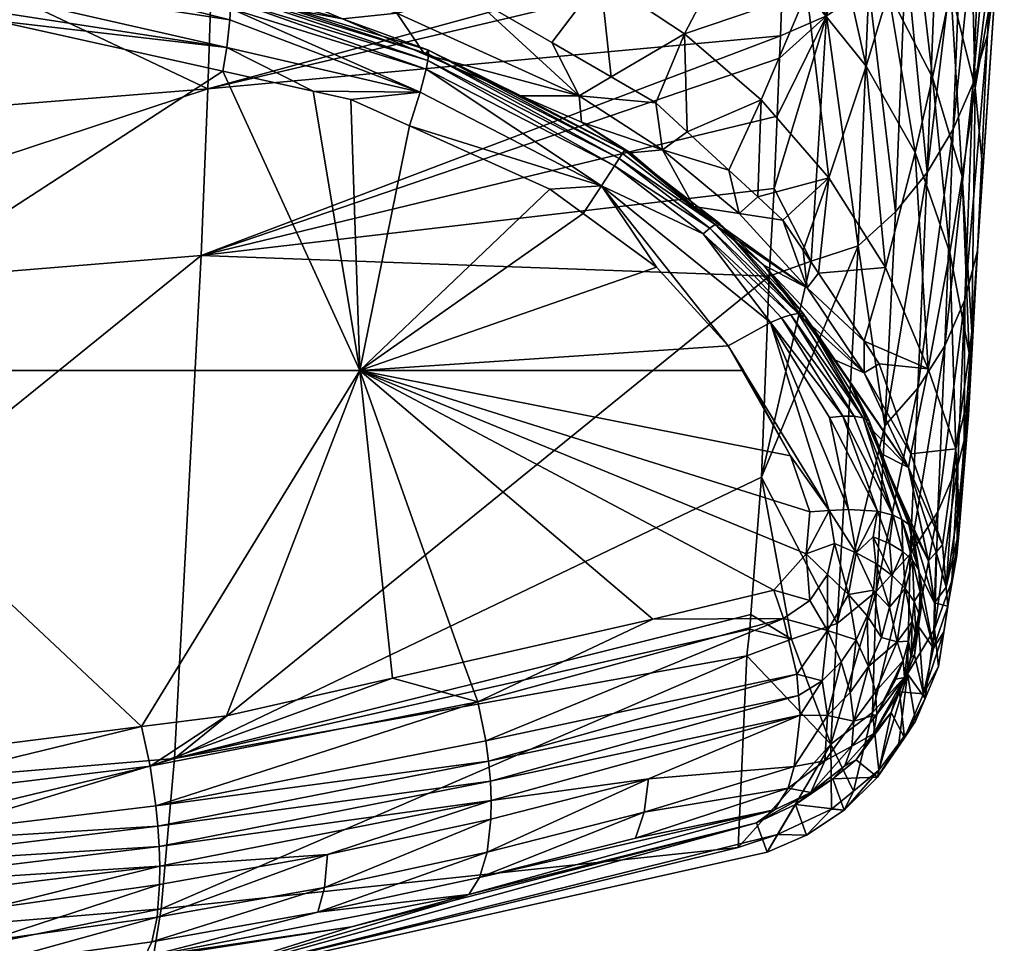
# Model space of a CAD drawing. Extents: x -0.026 to 0.157, y -0.18 to 0.125.
# Tile 521 of 656: x 0.13056 to 0.13588, y 0.05776 to 0.06275. Entities that reach past the tile are written whole.
import ezdxf

# ---------------------------------------------------------------- set-up
doc = ezdxf.new("R2010")
doc.units = 0
doc.layers.add('mesh', color=7, linetype='CONTINUOUS')

msp = doc.modelspace()

# ---------------------------------------------------------------- meshes
at = {"layer": 'mesh'}
mesh = msp.add_polyface(dxfattribs=at)
corners = [(0.1324503, 0.064926, 0.1188079), (0.132012, 0.064178, 0.1235429), (0.1307628, 0.064316, 0.1241179), (0.1326962, 0.0634218, 0.1280036), (0.1328546, 0.0629247, 0.1331142), (0.1323472, 0.0630833, 0.1331095), (0.1332103, 0.0632195, 0.127846), (0.1313309, 0.063401, 0.1331001), (0.1312115, 0.0634142, 0.133099), (0.1318261, 0.0632462, 0.1331047), (0.1330943, 0.0639219, 0.1229164), (0.1325959, 0.0627822, 0.1384551), (0.1329861, 0.0628837, 0.1331154), (0.1315131, 0.0630846, 0.1389858), (0.134689, 0.0632232, 0.0992568), (0.1316095, 0.0634168, 0.0958425), (0.131574, 0.0623734, 0.0995316), (0.1333724, 0.0637655, 0.0959701), (0.1333886, 0.0646811, 0.094287), (0.131626, 0.0643424, 0.0941139), (0.131618, 0.0638228, 0.0949536), (0.1333808, 0.0641672, 0.0951005), (0.1306059, 0.0630689, 0.1456876), (0.1316682, 0.0628706, 0.1455898), (0.1316876, 0.0629128, 0.1457032), (0.1327632, 0.0625275, 0.1458297), (0.1316943, 0.0628905, 0.145816), (0.132767, 0.0625618, 0.1457183), (0.1316978, 0.0628552, 0.1459272), (0.1306352, 0.0630952, 0.1459182), (0.1327659, 0.0625836, 0.1456054), (0.1306452, 0.0630118, 0.146137), (0.1316978, 0.0628073, 0.1460345), (0.1316944, 0.0627474, 0.1461356), (0.1327543, 0.0624811, 0.1459372), (0.132303, 0.0627522, 0.1455314), (0.1327464, 0.0625603, 0.1455032), (0.1316775, 0.062598, 0.1463116), (0.1321445, 0.0623615, 0.146336), (0.1316555, 0.0624699, 0.1463842), (0.1327221, 0.0623557, 0.1461319)]
mesh.append_faces([[corners[k] for k in face] for face in [(0, 1, 2, 2), (3, 4, 5, 5), (3, 6, 4, 4), (1, 7, 8, 8), (9, 7, 1, 1), (3, 1, 10, 10), (3, 9, 1, 1), (5, 9, 3, 3), (11, 4, 12, 12), (11, 5, 4, 4), (13, 5, 11, 11), (13, 9, 5, 5), (7, 9, 13, 13), (14, 15, 16, 16), (14, 17, 15, 15), (18, 19, 20, 20), (21, 20, 15, 15), (21, 18, 20, 20), (22, 23, 24, 24), (25, 26, 27, 27), (28, 26, 25, 25), (28, 29, 26, 26), (27, 24, 30, 30), (26, 24, 27, 27), (26, 22, 24, 24), (31, 32, 33, 33), (28, 34, 32, 32), (25, 34, 28, 28), (35, 13, 11, 11), (35, 23, 13, 13), (36, 35, 11, 11), (35, 24, 23, 23), (35, 30, 24, 24), (35, 36, 30, 30), (37, 38, 39, 39), (33, 40, 37, 37), (40, 32, 34, 34), (33, 32, 40, 40)]])
mesh = msp.add_polyface(dxfattribs=at)
corners = [(0.1336963, 0.0629711, 0.1276879), (0.1334324, 0.0626249, 0.1331199), (0.1329861, 0.0628837, 0.1331154), (0.1326962, 0.0634218, 0.1280036), (0.1330943, 0.0639219, 0.1229164), (0.1335802, 0.0637372, 0.1225966), (0.1337836, 0.0641008, 0.1199839), (0.1342173, 0.063881, 0.1195817), (0.1344137, 0.0643345, 0.1168991), (0.1332103, 0.0632195, 0.127846), (0.1340295, 0.0635082, 0.1222757), (0.1348091, 0.0628956, 0.1216344), (0.1345631, 0.0623142, 0.1273718), (0.1341495, 0.0626711, 0.1275298), (0.1328546, 0.0629247, 0.1331142), (0.1344403, 0.0632298, 0.1219548), (0.1346085, 0.0636118, 0.1191792), (0.1346143, 0.064877, 0.1142314), (0.134786, 0.0640721, 0.1164148), (0.1339943, 0.0645463, 0.1173829), (0.1333085, 0.0642759, 0.1203847), (0.1337527, 0.0624391, 0.1331231), (0.1324503, 0.064926, 0.1188079), (0.1335802, 0.0623358, 0.1378824), (0.1325959, 0.0627822, 0.1384551), (0.1327464, 0.0625603, 0.1455032), (0.1316095, 0.0634168, 0.0958425), (0.1333724, 0.0637655, 0.0959701), (0.1333808, 0.0641672, 0.0951005), (0.131574, 0.0623734, 0.0995316), (0.1346846, 0.0631095, 0.0997143), (0.134689, 0.0632232, 0.0992568), (0.1346673, 0.0626611, 0.1015192), (0.134715, 0.0640402, 0.0965478), (0.1347191, 0.0641718, 0.0961113), (0.1346987, 0.0635295, 0.0982411), (0.1347272, 0.0645601, 0.0952682), (0.1347227, 0.0642833, 0.0957417), (0.1347307, 0.0647737, 0.094903), (0.1333886, 0.0646811, 0.094287)]
mesh.append_faces([[corners[k] for k in face] for face in [(0, 1, 2, 2), (3, 4, 5, 5), (6, 5, 4, 4), (6, 7, 5, 5), (8, 7, 6, 6), (5, 9, 3, 3), (5, 10, 9, 9), (7, 10, 5, 5), (11, 12, 13, 13), (9, 2, 14, 14), (9, 0, 2, 2), (10, 0, 9, 9), (10, 15, 0, 0), (7, 15, 10, 10), (7, 16, 15, 15), (8, 16, 7, 7), (17, 18, 8, 8), (6, 19, 8, 8), (6, 20, 19, 19), (4, 20, 6, 6), (0, 21, 1, 1), (0, 13, 21, 21), (15, 13, 0, 0), (15, 11, 13, 13), (16, 11, 15, 15), (4, 22, 20, 20), (23, 2, 1, 1), (23, 24, 2, 2), (25, 24, 23, 23), (26, 27, 28, 28), (29, 30, 31, 31), (29, 32, 30, 30), (33, 34, 27, 27), (35, 27, 31, 31), (35, 33, 27, 27), (27, 36, 28, 28), (27, 37, 36, 36), (34, 37, 27, 27), (38, 39, 28, 28)]])
mesh = msp.add_polyface(dxfattribs=at)
corners = [(0.1293331, 0.064375, 0.1245642), (0.1300305, 0.0635446, 0.1330875), (0.1292358, 0.0636323, 0.1330797), (0.1276631, 0.0637022, 0.1330646), (0.1277434, 0.0643887, 0.1247294), (0.1288079, 0.0636796, 0.1330756), (0.1276016, 0.0634205, 0.1394552), (0.126092, 0.0636137, 0.1330498), (0.1275978, 0.0634133, 0.1398502), (0.1261967, 0.0633783, 0.1397271), (0.12754, 0.0633047, 0.1458509), (0.12646, 0.0632869, 0.1458169), (0.1290008, 0.0633785, 0.1397542), (0.1295771, 0.0632325, 0.1457722), (0.1280395, 0.0640702, 0.0939539), (0.1298391, 0.0641384, 0.0940026), (0.128047, 0.0647244, 0.0931677), (0.1279869, 0.0620852, 0.0994376), (0.1280226, 0.0631363, 0.0957189), (0.1262225, 0.0632063, 0.0957239), (0.1298222, 0.0632065, 0.0957585), (0.1262393, 0.0641381, 0.093968), (0.131574, 0.0623734, 0.0995316), (0.127951, 0.0611808, 0.1031678), (0.1295924, 0.063212, 0.1460046), (0.1296053, 0.0630689, 0.1463253), (0.1275357, 0.0631953, 0.1462977), (0.1296024, 0.0631292, 0.1462239), (0.1291661, 0.0608522, 0.1478085), (0.129054, 0.0628164, 0.1465734), (0.1296017, 0.0627873, 0.1465465), (0.1275324, 0.0628974, 0.1466483), (0.1258733, 0.060852, 0.1477765), (0.1275379, 0.0632764, 0.1460775), (0.1260088, 0.0628175, 0.146552), (0.1275339, 0.0630668, 0.1464904), (0.1296067, 0.0629173, 0.1465015)]
mesh.append_faces([[corners[k] for k in face] for face in [(0, 1, 2, 2), (0, 3, 4, 4), (0, 5, 3, 3), (2, 5, 0, 0), (6, 7, 3, 3), (8, 9, 6, 6), (10, 11, 8, 8), (12, 8, 6, 6), (12, 10, 8, 8), (13, 10, 12, 12), (5, 6, 3, 3), (5, 12, 6, 6), (2, 12, 5, 5), (1, 12, 2, 2), (14, 15, 16, 16), (17, 18, 19, 19), (17, 20, 18, 18), (16, 21, 14, 14), (18, 14, 21, 21), (20, 14, 18, 18), (20, 15, 14, 14), (22, 17, 23, 23), (22, 20, 17, 17), (24, 10, 13, 13), (25, 26, 27, 27), (28, 29, 30, 30), (28, 31, 29, 29), (32, 31, 28, 28), (33, 11, 10, 10), (31, 34, 35, 35), (24, 33, 10, 10), (29, 36, 30, 30), (31, 36, 29, 29), (36, 35, 25, 25), (31, 35, 36, 36), (35, 26, 25, 25), (27, 33, 24, 24), (26, 33, 27, 27)]])
mesh = msp.add_polyface(dxfattribs=at)
corners = [(0.1307628, 0.064316, 0.1241179), (0.1306427, 0.063477, 0.1330934), (0.1300305, 0.0635446, 0.1330875), (0.132012, 0.064178, 0.1235429), (0.1312115, 0.0634142, 0.133099), (0.1293331, 0.064375, 0.1245642), (0.1290008, 0.0633785, 0.1397542), (0.1297647, 0.0632259, 0.1457649), (0.1295771, 0.0632325, 0.1457722), (0.1299747, 0.0631867, 0.1457456), (0.1303197, 0.063276, 0.139442), (0.1306059, 0.0630689, 0.1456876), (0.1315131, 0.0630846, 0.1389858), (0.1316682, 0.0628706, 0.1455898), (0.1313309, 0.063401, 0.1331001), (0.128047, 0.0647244, 0.0931677), (0.1298391, 0.0641384, 0.0940026), (0.131626, 0.0643424, 0.0941139), (0.131574, 0.0623734, 0.0995316), (0.127951, 0.0611808, 0.1031678), (0.1315384, 0.0614743, 0.1032403), (0.131618, 0.0638228, 0.0949536), (0.1298222, 0.0632065, 0.0957585), (0.1316095, 0.0634168, 0.0958425), (0.1295924, 0.063212, 0.1460046), (0.1306452, 0.0630118, 0.146137), (0.1306352, 0.0630952, 0.1459182), (0.1316978, 0.0628552, 0.1459272), (0.1296024, 0.0631292, 0.1462239), (0.1296053, 0.0630689, 0.1463253), (0.1316943, 0.0628905, 0.145816), (0.1316944, 0.0627474, 0.1461356), (0.1316978, 0.0628073, 0.1460345), (0.1291661, 0.0608522, 0.1478085), (0.1304203, 0.0627438, 0.1465062), (0.1316555, 0.0624699, 0.1463842), (0.1296017, 0.0627873, 0.1465465), (0.1316775, 0.062598, 0.1463116), (0.1296067, 0.0629173, 0.1465015)]
mesh.append_faces([[corners[k] for k in face] for face in [(0, 1, 2, 2), (0, 3, 1, 1), (3, 4, 1, 1), (5, 0, 2, 2), (6, 7, 8, 8), (6, 9, 7, 7), (10, 9, 6, 6), (10, 11, 9, 9), (12, 11, 10, 10), (12, 13, 11, 11), (2, 10, 6, 6), (1, 10, 2, 2), (4, 10, 1, 1), (4, 12, 10, 10), (14, 12, 4, 4), (15, 16, 17, 17), (18, 19, 20, 20), (21, 16, 22, 22), (21, 17, 16, 16), (23, 22, 18, 18), (23, 21, 22, 22), (24, 9, 11, 11), (24, 7, 9, 9), (8, 7, 24, 24), (25, 26, 27, 27), (25, 28, 26, 26), (29, 28, 25, 25), (26, 11, 30, 30), (26, 24, 11, 11), (28, 24, 26, 26), (25, 31, 29, 29), (27, 32, 25, 25), (33, 34, 35, 35), (36, 34, 33, 33), (37, 35, 34, 34), (38, 34, 36, 36), (38, 37, 34, 34), (29, 37, 38, 38), (29, 31, 37, 37)]])
mesh = msp.add_polyface(dxfattribs=at)
corners = [(0.1349545, 0.0632866, 0.1187774), (0.135131, 0.0624974, 0.1213147), (0.1348091, 0.0628956, 0.1216344), (0.1352516, 0.0628968, 0.1183766), (0.1351092, 0.0637529, 0.1159311), (0.1353804, 0.0633681, 0.1154487), (0.1353941, 0.0620296, 0.1209956), (0.1354882, 0.0624359, 0.1179766), (0.1355884, 0.062911, 0.1149675), (0.1355138, 0.0639163, 0.1125335), (0.1356921, 0.0634584, 0.1119703), (0.134929, 0.0618942, 0.127214), (0.1346085, 0.0636118, 0.1191792), (0.134786, 0.0640721, 0.1164148), (0.1357184, 0.062379, 0.1144881), (0.1358619, 0.0635392, 0.1083438), (0.135649, 0.0619014, 0.1175779), (0.1349169, 0.0627692, 0.1015177), (0.1346673, 0.0626611, 0.1015192), (0.1346625, 0.062539, 0.1020107), (0.1353446, 0.0631073, 0.1015043), (0.13546, 0.0619223, 0.1077402), (0.1355152, 0.0633208, 0.1014922), (0.1353776, 0.0638911, 0.0982912), (0.1351742, 0.0637224, 0.0982641), (0.1351446, 0.0629209, 0.1015129), (0.1350872, 0.0615256, 0.1077521), (0.1346846, 0.0631095, 0.0997143), (0.1349463, 0.0635875, 0.0982432), (0.134689, 0.0632232, 0.0992568), (0.1346987, 0.0635295, 0.0982411), (0.1355535, 0.0640879, 0.0983241), (0.1357853, 0.0626653, 0.1077045), (0.1358764, 0.0636536, 0.104303), (0.1358544, 0.06406, 0.1014393), (0.1357688, 0.0638016, 0.1014591), (0.1355994, 0.0621559, 0.1077303), (0.1357075, 0.0624051, 0.1077182), (0.1356562, 0.0635539, 0.101477), (0.1346495, 0.0622265, 0.1033697), (0.1358358, 0.0630518, 0.1077107), (0.1357605, 0.0619342, 0.1140391)]
mesh.append_faces([[corners[k] for k in face] for face in [(0, 1, 2, 2), (0, 3, 1, 1), (4, 3, 0, 0), (4, 5, 3, 3), (3, 6, 1, 1), (5, 7, 3, 3), (5, 8, 7, 7), (9, 8, 5, 5), (9, 10, 8, 8), (1, 11, 2, 2), (12, 0, 2, 2), (13, 0, 12, 12), (13, 4, 0, 0), (14, 10, 15, 15), (14, 8, 10, 10), (16, 7, 8, 8), (17, 18, 19, 19), (20, 21, 22, 22), (23, 24, 25, 25), (17, 25, 24, 24), (17, 26, 25, 25), (17, 27, 18, 18), (17, 28, 27, 27), (24, 28, 17, 17), (28, 29, 27, 27), (28, 30, 29, 29), (20, 23, 25, 25), (31, 23, 20, 20), (32, 33, 34, 34), (35, 36, 37, 37), (35, 38, 36, 36), (37, 34, 35, 35), (37, 32, 34, 34), (19, 39, 17, 17), (38, 22, 21, 21), (40, 14, 15, 15), (41, 14, 40, 40), (32, 40, 33, 33)]])
mesh = msp.add_polyface(dxfattribs=at)
corners = [(0.1357184, 0.062379, 0.1144881), (0.1357016, 0.0610605, 0.1189863), (0.135649, 0.0619014, 0.1175779), (0.1352516, 0.0628968, 0.1183766), (0.1354882, 0.0624359, 0.1179766), (0.1353941, 0.0620296, 0.1209956), (0.134545, 0.0617909, 0.1331308), (0.134929, 0.0618942, 0.127214), (0.134681, 0.0616654, 0.1331321), (0.1345631, 0.0623142, 0.1273718), (0.1347893, 0.0615037, 0.1331331), (0.1348726, 0.0613793, 0.1331339), (0.1352347, 0.0614096, 0.1270562), (0.1348091, 0.0628956, 0.1216344), (0.135131, 0.0624974, 0.1213147), (0.1355884, 0.062911, 0.1149675), (0.135583, 0.0614904, 0.1206771), (0.135466, 0.0608624, 0.126898), (0.1351194, 0.0610108, 0.1331363), (0.1352888, 0.0617098, 0.1077476), (0.13546, 0.0619223, 0.1077402), (0.1353446, 0.0631073, 0.1015043), (0.1348336, 0.0614436, 0.1077611), (0.1350872, 0.0615256, 0.1077521), (0.1349169, 0.0627692, 0.1015177), (0.1352319, 0.0605538, 0.113989), (0.1354093, 0.0607569, 0.1139991), (0.1351446, 0.0629209, 0.1015129), (0.1357075, 0.0624051, 0.1077182), (0.1355546, 0.0609854, 0.1140122), (0.1356637, 0.0612349, 0.1140278), (0.1355994, 0.0621559, 0.1077303), (0.1357853, 0.0626653, 0.1077045), (0.1357319, 0.0614999, 0.114045), (0.1346332, 0.0618367, 0.1050647), (0.1346072, 0.061362, 0.107768), (0.1346495, 0.0622265, 0.1033697), (0.1356562, 0.0635539, 0.101477), (0.1348121, 0.0612999, 0.1369712), (0.1344444, 0.0617017, 0.137281), (0.135686, 0.0609468, 0.1203867), (0.1357605, 0.0619342, 0.1140391), (0.1358358, 0.0630518, 0.1077107)]
mesh.append_faces([[corners[k] for k in face] for face in [(0, 1, 2, 2), (3, 4, 5, 5), (6, 7, 8, 8), (6, 9, 7, 7), (7, 10, 8, 8), (7, 11, 10, 10), (12, 11, 7, 7), (13, 7, 9, 9), (14, 12, 7, 7), (5, 12, 14, 14), (2, 15, 0, 0), (16, 4, 2, 2), (16, 5, 4, 4), (17, 5, 16, 16), (17, 12, 5, 5), (18, 11, 12, 12), (19, 20, 21, 21), (22, 23, 24, 24), (25, 20, 19, 19), (25, 26, 20, 20), (19, 27, 23, 23), (21, 27, 19, 19), (28, 29, 30, 30), (28, 31, 29, 29), (30, 32, 28, 28), (30, 33, 32, 32), (22, 34, 35, 35), (24, 34, 22, 22), (24, 36, 34, 34), (31, 20, 26, 26), (37, 20, 31, 31), (10, 11, 38, 38), (38, 8, 10, 10), (38, 39, 8, 8), (2, 40, 16, 16), (0, 41, 1, 1), (42, 33, 41, 41), (42, 32, 33, 33), (33, 1, 41, 41)]])
mesh = msp.add_polyface(dxfattribs=at)
corners = [(0.1335802, 0.0623358, 0.1378824), (0.1332657, 0.0623357, 0.1454701), (0.1327464, 0.0625603, 0.1455032), (0.1335926, 0.0621943, 0.1454493), (0.1340302, 0.0620452, 0.1375848), (0.1337527, 0.0624391, 0.1331231), (0.1339947, 0.0622987, 0.1331255), (0.1334324, 0.0626249, 0.1331199), (0.1338572, 0.0620289, 0.1454458), (0.1315384, 0.0614743, 0.1032403), (0.1346332, 0.0618367, 0.1050647), (0.1346495, 0.0622265, 0.1033697), (0.1346072, 0.061362, 0.107768), (0.131395, 0.0587574, 0.1181621), (0.1346673, 0.0626611, 0.1015192), (0.131574, 0.0623734, 0.0995316), (0.1346625, 0.062539, 0.1020107), (0.1338258, 0.0620422, 0.145559), (0.1327659, 0.0625836, 0.1456054), (0.1337971, 0.061998, 0.1457857), (0.132767, 0.0625618, 0.1457183), (0.1338152, 0.0620258, 0.1456731), (0.1327632, 0.0625275, 0.1458297), (0.1337717, 0.0619591, 0.1458943), (0.1327543, 0.0624811, 0.1459372), (0.1323958, 0.0608525, 0.1471664), (0.1336011, 0.0617006, 0.1462542), (0.1339983, 0.0614109, 0.1462657), (0.1334211, 0.0618319, 0.146249), (0.1326636, 0.0621737, 0.1462962), (0.132347, 0.0623166, 0.146316), (0.1321445, 0.0623615, 0.146336), (0.1316555, 0.0624699, 0.1463842), (0.1337009, 0.0618512, 0.1460908), (0.1327221, 0.0623557, 0.1461319), (0.1316775, 0.062598, 0.1463116), (0.1343845, 0.0609864, 0.1463319)]
mesh.append_faces([[corners[k] for k in face] for face in [(0, 1, 2, 2), (0, 3, 1, 1), (4, 3, 0, 0), (0, 5, 6, 6), (7, 5, 0, 0), (8, 3, 4, 4), (9, 10, 11, 11), (9, 12, 10, 10), (13, 12, 9, 9), (9, 14, 15, 15), (9, 16, 14, 14), (11, 16, 9, 9), (17, 3, 8, 8), (17, 1, 3, 3), (18, 1, 17, 17), (18, 2, 1, 1), (19, 20, 21, 21), (22, 20, 19, 19), (21, 18, 17, 17), (20, 18, 21, 21), (22, 23, 24, 24), (19, 23, 22, 22), (25, 26, 27, 27), (25, 28, 26, 26), (29, 28, 25, 25), (25, 30, 29, 29), (25, 31, 30, 30), (32, 31, 25, 25), (33, 28, 29, 29), (33, 26, 28, 28), (27, 26, 33, 33), (34, 30, 31, 31), (34, 29, 30, 30), (34, 33, 29, 29), (35, 34, 31, 31), (33, 24, 23, 23), (34, 24, 33, 33), (27, 36, 25, 25)]])
mesh = msp.add_polyface(dxfattribs=at)
corners = [(0.1341495, 0.0626711, 0.1275298), (0.1339947, 0.0622987, 0.1331255), (0.1337527, 0.0624391, 0.1331231), (0.1343886, 0.0619352, 0.1331293), (0.1345631, 0.0623142, 0.1273718), (0.134545, 0.0617909, 0.1331308), (0.1341638, 0.0621427, 0.1331271), (0.1348121, 0.0612999, 0.1369712), (0.1345773, 0.0614212, 0.1454811), (0.1343281, 0.0616315, 0.1454689), (0.1342003, 0.0617394, 0.1454626), (0.1335802, 0.0623358, 0.1378824), (0.1340302, 0.0620452, 0.1375848), (0.1344444, 0.0617017, 0.137281), (0.134681, 0.0616654, 0.1331321), (0.1338572, 0.0620289, 0.1454458), (0.1338258, 0.0620422, 0.145559), (0.1343343, 0.0616506, 0.145575), (0.1343151, 0.0616411, 0.1456902), (0.1346732, 0.0611374, 0.145975), (0.1342493, 0.0615908, 0.1459137), (0.1347236, 0.0611542, 0.1458637), (0.1342867, 0.0616211, 0.145804), (0.1337717, 0.0619591, 0.1458943), (0.1337971, 0.061998, 0.1457857), (0.1338152, 0.0620258, 0.1456731), (0.1347628, 0.0611617, 0.145748), (0.1347905, 0.0611601, 0.1456307), (0.1343845, 0.0609864, 0.1463319), (0.1347221, 0.0603918, 0.1464778), (0.1344671, 0.0608539, 0.1463625), (0.1346128, 0.0611116, 0.1460793), (0.1349304, 0.0600973, 0.1464956), (0.1337009, 0.0618512, 0.1460908), (0.1339983, 0.0614109, 0.1462657), (0.1323958, 0.0608525, 0.1471664)]
mesh.append_faces([[corners[k] for k in face] for face in [(0, 1, 2, 2), (3, 4, 5, 5), (3, 6, 4, 4), (0, 6, 1, 1), (0, 4, 6, 6), (7, 8, 9, 9), (10, 7, 9, 9), (11, 1, 12, 12), (13, 5, 14, 14), (13, 3, 5, 5), (12, 3, 13, 13), (12, 6, 3, 3), (1, 6, 12, 12), (10, 13, 7, 7), (10, 12, 13, 13), (15, 12, 10, 10), (16, 17, 18, 18), (10, 16, 15, 15), (10, 17, 16, 16), (9, 17, 10, 10), (9, 8, 17, 17), (19, 20, 21, 21), (20, 22, 21, 21), (20, 23, 22, 22), (24, 25, 18, 18), (25, 16, 18, 18), (24, 22, 23, 23), (18, 22, 24, 24), (18, 26, 22, 22), (17, 26, 18, 18), (8, 27, 17, 17), (28, 29, 30, 30), (31, 32, 28, 28), (31, 20, 19, 19), (31, 33, 20, 20), (28, 33, 31, 31), (28, 34, 33, 33), (33, 23, 20, 20), (35, 28, 30, 30)]])
mesh = msp.add_polyface(dxfattribs=at)
corners = [(0.1276626, 0.0572055, 0.133156), (0.1293775, 0.0574538, 0.1476562), (0.130038, 0.0574903, 0.1476038), (0.1312507, 0.0575019, 0.1331725), (0.1313229, 0.0579458, 0.1256615), (0.131395, 0.0587574, 0.1181621), (0.1277349, 0.0576474, 0.1256461), (0.1315384, 0.0614743, 0.1032403), (0.1278071, 0.0584575, 0.1181394), (0.1313153, 0.0581766, 0.1481446), (0.1313145, 0.0580763, 0.1480825), (0.1303865, 0.0579457, 0.1482911), (0.1313007, 0.0579006, 0.1479274), (0.1312725, 0.0577682, 0.1477433), (0.1303553, 0.0576404, 0.1479463), (0.1303764, 0.0577709, 0.1481335), (0.1294364, 0.0576752, 0.1482799), (0.1294227, 0.057546, 0.1480905), (0.1312943, 0.0585016, 0.1482565), (0.1294313, 0.0582766, 0.148616), (0.1312642, 0.058716, 0.1482691), (0.131305, 0.0583916, 0.148232), (0.1294369, 0.0581656, 0.1485915), (0.1313121, 0.0582825, 0.1481946), (0.1294408, 0.0580558, 0.1485537), (0.1294428, 0.0579496, 0.1485027), (0.1294426, 0.0578493, 0.1484392), (0.1294157, 0.0584936, 0.1486274), (0.1312175, 0.0589299, 0.1482101), (0.1294036, 0.0574663, 0.1478885), (0.1312336, 0.0576841, 0.147547), (0.128488, 0.0577895, 0.1485256), (0.1284856, 0.0576158, 0.1483653), (0.1284796, 0.0574874, 0.1481746), (0.1291661, 0.0608522, 0.1478085), (0.1316555, 0.0624699, 0.1463842), (0.1323958, 0.0608525, 0.1471664), (0.131175, 0.0576668, 0.1473148), (0.1292416, 0.0586828, 0.1486124)]
mesh.append_faces([[corners[k] for k in face] for face in [(0, 1, 2, 2), (3, 0, 2, 2), (4, 0, 3, 3), (5, 6, 4, 4), (7, 8, 5, 5), (9, 10, 11, 11), (12, 13, 14, 14), (15, 11, 10, 10), (15, 16, 11, 11), (17, 16, 15, 15), (18, 19, 20, 20), (21, 19, 18, 18), (21, 22, 19, 19), (23, 22, 21, 21), (23, 24, 22, 22), (9, 24, 23, 23), (9, 25, 24, 24), (11, 25, 9, 9), (11, 26, 25, 25), (16, 26, 11, 11), (15, 14, 17, 17), (15, 12, 14, 14), (10, 12, 15, 15), (20, 27, 28, 28), (19, 27, 20, 20), (29, 2, 1, 1), (30, 2, 29, 29), (26, 31, 25, 25), (16, 32, 26, 26), (17, 33, 16, 16), (14, 29, 17, 17), (14, 30, 29, 29), (13, 30, 14, 14), (34, 35, 36, 36), (36, 28, 34, 34), (3, 2, 37, 37), (27, 38, 28, 28), (30, 37, 2, 2), (34, 28, 38, 38)]])
mesh = msp.add_polyface(dxfattribs=at)
corners = [(0.135466, 0.0608624, 0.126898), (0.135201, 0.0608889, 0.1331371), (0.1351194, 0.0610108, 0.1331363), (0.1352347, 0.0614096, 0.1270562), (0.1352888, 0.0617098, 0.1077476), (0.1350872, 0.0615256, 0.1077521), (0.1352319, 0.0605538, 0.113989), (0.1356822, 0.0606115, 0.1203739), (0.1357016, 0.0610605, 0.1189863), (0.1357319, 0.0614999, 0.114045), (0.1356911, 0.0607494, 0.1203779), (0.13566, 0.0604752, 0.12037), (0.1356637, 0.0612349, 0.1140278), (0.1355994, 0.0621559, 0.1077303), (0.1354093, 0.0607569, 0.1139991), (0.1355546, 0.0609854, 0.1140122), (0.1351203, 0.0608411, 0.1366558), (0.134788, 0.0611371, 0.1455216), (0.1345773, 0.0614212, 0.1454811), (0.1349549, 0.0609119, 0.1455536), (0.1353587, 0.06033, 0.136335), (0.135039, 0.0607985, 0.1455697), (0.1348121, 0.0612999, 0.1369712), (0.1348726, 0.0613793, 0.1331339), (0.1347905, 0.0611601, 0.1456307), (0.135005, 0.0606064, 0.1460848), (0.1346732, 0.0611374, 0.145975), (0.1350661, 0.0606055, 0.1459714), (0.1347236, 0.0611542, 0.1458637), (0.1351136, 0.0605967, 0.1458531), (0.1351467, 0.0605805, 0.145733), (0.1347628, 0.0611617, 0.145748), (0.1342867, 0.0616211, 0.145804), (0.1343343, 0.0616506, 0.145575), (0.135649, 0.0619014, 0.1175779), (0.135686, 0.0609468, 0.1203867), (0.1356146, 0.0604297, 0.1267533), (0.135583, 0.0614904, 0.1206771), (0.1353709, 0.0604031, 0.1331387), (0.1345652, 0.0602765, 0.1140046), (0.1348336, 0.0614436, 0.1077611), (0.1346072, 0.061362, 0.107768), (0.1346128, 0.0611116, 0.1460793), (0.1349317, 0.0605994, 0.1461903), (0.1350345, 0.0601025, 0.1464175)]
mesh.append_faces([[corners[k] for k in face] for face in [(0, 1, 2, 2), (2, 3, 0, 0), (4, 5, 6, 6), (7, 8, 9, 9), (7, 10, 8, 8), (11, 9, 12, 12), (11, 7, 9, 9), (13, 14, 15, 15), (16, 17, 18, 18), (16, 19, 17, 17), (20, 19, 16, 16), (20, 21, 19, 19), (22, 16, 18, 18), (22, 2, 16, 16), (23, 2, 22, 22), (2, 1, 16, 16), (24, 17, 19, 19), (21, 24, 19, 19), (25, 26, 27, 27), (27, 28, 29, 29), (26, 28, 27, 27), (30, 24, 21, 21), (29, 24, 30, 30), (29, 31, 24, 24), (28, 31, 29, 29), (28, 32, 31, 31), (33, 24, 31, 31), (18, 17, 24, 24), (34, 8, 35, 35), (36, 37, 35, 35), (36, 0, 37, 37), (0, 38, 1, 1), (10, 35, 8, 8), (39, 5, 40, 40), (40, 41, 39, 39), (25, 42, 26, 26), (43, 42, 25, 25), (43, 44, 42, 42)]])
mesh = msp.add_polyface(dxfattribs=at)
corners = [(0.1347267, 0.0594022, 0.1203513), (0.1345071, 0.0595359, 0.1181677), (0.1345027, 0.0594552, 0.1186276), (0.1352319, 0.0605538, 0.113989), (0.1350872, 0.0615256, 0.1077521), (0.1349732, 0.0594873, 0.1203468), (0.1350356, 0.0596436, 0.1465935), (0.1350765, 0.0598684, 0.1464928), (0.1351703, 0.0596669, 0.1464532), (0.1349594, 0.0599187, 0.1465658), (0.1349207, 0.0597504, 0.1466526), (0.135135, 0.0595287, 0.1465104), (0.1350766, 0.0593986, 0.1465726), (0.1350447, 0.0591132, 0.1465347), (0.1349958, 0.0592803, 0.1466385), (0.1345652, 0.0602765, 0.1140046), (0.1351842, 0.0596594, 0.1203493), (0.1349396, 0.058835, 0.1267616), (0.1344861, 0.0593121, 0.1203544), (0.1349304, 0.0600973, 0.1464956), (0.1348255, 0.0600901, 0.1465678), (0.1347221, 0.0603918, 0.1464778), (0.1352757, 0.0600724, 0.1461006), (0.135005, 0.0606064, 0.1460848), (0.1350661, 0.0606055, 0.1459714), (0.1351913, 0.0600937, 0.146246), (0.1349317, 0.0605994, 0.1461903), (0.1346128, 0.0611116, 0.1460793), (0.1350345, 0.0601025, 0.1464175), (0.1343845, 0.0609864, 0.1463319), (0.1348063, 0.0598634, 0.1466756), (0.1347652, 0.0590973, 0.1467696), (0.1347557, 0.0592126, 0.1468137), (0.1348931, 0.0591777, 0.1467067), (0.1346314, 0.0596663, 0.1468387), (0.1348266, 0.0596101, 0.1467516), (0.1349209, 0.0594492, 0.1467114), (0.134921, 0.0589896, 0.1466034), (0.134683, 0.0595134, 0.1468469), (0.1351423, 0.0592551, 0.1464683)]
mesh.append_faces([[corners[k] for k in face] for face in [(0, 1, 2, 2), (3, 4, 5, 5), (6, 7, 8, 8), (6, 9, 7, 7), (10, 9, 6, 6), (8, 11, 6, 6), (12, 6, 11, 11), (12, 13, 14, 14), (15, 1, 0, 0), (16, 5, 17, 17), (15, 5, 4, 4), (0, 5, 15, 15), (0, 17, 5, 5), (18, 17, 0, 0), (19, 20, 21, 21), (22, 23, 24, 24), (23, 25, 26, 26), (19, 27, 28, 28), (29, 19, 21, 21), (25, 28, 26, 26), (19, 30, 20, 20), (19, 9, 30, 30), (9, 19, 7, 7), (19, 28, 7, 7), (31, 32, 33, 33), (34, 30, 35, 35), (10, 30, 9, 9), (14, 33, 36, 36), (13, 37, 14, 14), (32, 36, 33, 33), (32, 38, 36, 36), (36, 6, 12, 12), (36, 10, 6, 6), (35, 10, 36, 36), (35, 30, 10, 10), (35, 38, 34, 34), (35, 36, 38, 38), (12, 14, 36, 36), (39, 13, 12, 12)]])
mesh = msp.add_polyface(dxfattribs=at)
corners = [(0.1276626, 0.0572055, 0.133156), (0.1276434, 0.0573579, 0.147794), (0.1293775, 0.0574538, 0.1476562), (0.1256902, 0.0574457, 0.1476341), (0.1313229, 0.0579458, 0.1256615), (0.1277349, 0.0576474, 0.1256461), (0.131395, 0.0587574, 0.1181621), (0.1278071, 0.0584575, 0.1181394), (0.1315384, 0.0614743, 0.1032403), (0.127951, 0.0611808, 0.1031678), (0.1275328, 0.0573889, 0.1479935), (0.1284796, 0.0574874, 0.1481746), (0.1294036, 0.0574663, 0.1478885), (0.127531, 0.0574669, 0.1481973), (0.1256619, 0.0574644, 0.1478553), (0.1275257, 0.0584145, 0.148738), (0.1269886, 0.0586206, 0.1486908), (0.1275241, 0.0586354, 0.1486721), (0.1294313, 0.0582766, 0.148616), (0.1275259, 0.0581966, 0.1487269), (0.1294157, 0.0584936, 0.1486274), (0.1294369, 0.0581656, 0.1485915), (0.1275262, 0.0580852, 0.1487023), (0.1294408, 0.0580558, 0.1485537), (0.1275266, 0.0579752, 0.1486643), (0.1294428, 0.0579496, 0.1485027), (0.1265704, 0.0582161, 0.1486864), (0.1265666, 0.0579949, 0.1486238), (0.1275271, 0.0578688, 0.148613), (0.128488, 0.0577895, 0.1485256), (0.1294426, 0.0578493, 0.1484392), (0.1284856, 0.0576158, 0.1483653), (0.1294364, 0.0576752, 0.1482799), (0.1294227, 0.057546, 0.1480905), (0.1258733, 0.060852, 0.1477765), (0.1291661, 0.0608522, 0.1478085), (0.1292416, 0.0586828, 0.1486124), (0.1275292, 0.057595, 0.1483884), (0.1256127, 0.0578473, 0.1484052), (0.1275278, 0.0577687, 0.148549), (0.1265674, 0.0577884, 0.1485086)]
mesh.append_faces([[corners[k] for k in face] for face in [(0, 1, 2, 2), (3, 1, 0, 0), (4, 5, 0, 0), (6, 7, 5, 5), (8, 9, 7, 7), (10, 11, 12, 12), (10, 13, 11, 11), (14, 13, 10, 10), (15, 16, 17, 17), (18, 19, 20, 20), (21, 19, 18, 18), (21, 22, 19, 19), (23, 22, 21, 21), (23, 24, 22, 22), (25, 24, 23, 23), (10, 2, 1, 1), (12, 2, 10, 10), (19, 15, 20, 20), (19, 26, 15, 15), (22, 26, 19, 19), (24, 27, 22, 22), (24, 28, 27, 27), (25, 28, 24, 24), (25, 29, 28, 28), (30, 31, 29, 29), (32, 11, 31, 31), (33, 12, 11, 11), (17, 34, 35, 35), (15, 17, 36, 36), (37, 38, 39, 39), (37, 11, 13, 13), (31, 11, 37, 37), (28, 39, 40, 40), (29, 39, 28, 28), (31, 39, 29, 29), (31, 37, 39, 39), (20, 15, 36, 36), (17, 35, 36, 36)]])
mesh = msp.add_polyface(dxfattribs=at)
corners = [(0.1347267, 0.0594022, 0.1203513), (0.1345027, 0.0594552, 0.1186276), (0.1344861, 0.0593121, 0.1203544), (0.131395, 0.0587574, 0.1181621), (0.1345071, 0.0595359, 0.1181677), (0.1330417, 0.0581145, 0.1471659), (0.1339315, 0.0584683, 0.1469643), (0.1338845, 0.0583281, 0.1467943), (0.133083, 0.0582518, 0.1473413), (0.133955, 0.0586477, 0.1471085), (0.1339773, 0.0595101, 0.1471861), (0.1330333, 0.0590628, 0.1476738), (0.1329533, 0.0592778, 0.1475995), (0.1331035, 0.0584298, 0.1474898), (0.133105, 0.0585303, 0.1475495), (0.1323958, 0.0608525, 0.1471664), (0.1344671, 0.0608539, 0.1463625), (0.1347221, 0.0603918, 0.1464778), (0.1348255, 0.0600901, 0.1465678), (0.1345949, 0.0582514, 0.1395486), (0.1346522, 0.0583475, 0.1331319), (0.1312507, 0.0575019, 0.1331725), (0.1345386, 0.0584093, 0.1460244), (0.1313229, 0.0579458, 0.1256615), (0.1344386, 0.0582772, 0.1331299), (0.1345652, 0.0602765, 0.1140046), (0.1346072, 0.061362, 0.107768), (0.1347416, 0.058714, 0.1465293), (0.1347089, 0.0585982, 0.1464134), (0.1346349, 0.0584796, 0.1462254), (0.1329851, 0.0580235, 0.1469792), (0.1329025, 0.0579906, 0.1467658), (0.134683, 0.0595134, 0.1468469), (0.1346314, 0.0596663, 0.1468387), (0.1331008, 0.0586357, 0.1475979), (0.1347739, 0.0589907, 0.1467287), (0.1347652, 0.0590973, 0.1467696), (0.1330909, 0.0587438, 0.1476345), (0.1347557, 0.0592126, 0.1468137), (0.133076, 0.0588524, 0.147659), (0.1348063, 0.0598634, 0.1466756)]
mesh.append_faces([[corners[k] for k in face] for face in [(0, 1, 2, 2), (3, 1, 4, 4), (3, 2, 1, 1), (5, 6, 7, 7), (8, 6, 5, 5), (9, 6, 8, 8), (10, 11, 12, 12), (13, 9, 8, 8), (14, 9, 13, 13), (15, 16, 17, 17), (15, 10, 12, 12), (17, 18, 15, 15), (19, 20, 21, 21), (21, 22, 19, 19), (23, 24, 2, 2), (3, 25, 26, 26), (4, 25, 3, 3), (6, 27, 28, 28), (7, 6, 28, 28), (29, 7, 28, 28), (29, 5, 7, 7), (29, 30, 5, 5), (22, 30, 29, 29), (22, 31, 30, 30), (10, 32, 11, 11), (33, 32, 10, 10), (34, 35, 14, 14), (34, 36, 35, 35), (37, 36, 34, 34), (37, 38, 36, 36), (39, 38, 37, 37), (32, 38, 39, 39), (9, 27, 6, 6), (9, 35, 27, 27), (11, 32, 39, 39), (14, 35, 9, 9), (15, 33, 10, 10), (15, 40, 33, 33), (15, 18, 40, 40)]])
mesh = msp.add_polyface(dxfattribs=at)
corners = [(0.1356637, 0.0612349, 0.1140278), (0.1356247, 0.0603421, 0.1203662), (0.13566, 0.0604752, 0.12037), (0.1351842, 0.0596594, 0.1203493), (0.1354093, 0.0607569, 0.1139991), (0.1352319, 0.0605538, 0.113989), (0.1353675, 0.0598606, 0.1203535), (0.1356314, 0.0601291, 0.1267453), (0.1356911, 0.0607494, 0.1203779), (0.1356822, 0.0606115, 0.1203739), (0.13562, 0.0598536, 0.1267548), (0.1356327, 0.0599912, 0.1267503), (0.135517, 0.0600896, 0.1203593), (0.1355546, 0.0609854, 0.1140122), (0.1353587, 0.06033, 0.136335), (0.1352053, 0.0604061, 0.1456498), (0.1351443, 0.0605501, 0.1456204), (0.135543, 0.059911, 0.1331405), (0.1355076, 0.0598717, 0.1360466), (0.1354648, 0.0598288, 0.1395528), (0.1354664, 0.0598258, 0.1394362), (0.135039, 0.0607985, 0.1455697), (0.1351467, 0.0605805, 0.145733), (0.1353609, 0.060021, 0.1458568), (0.1356146, 0.0604297, 0.1267533), (0.1353709, 0.0604031, 0.1331387), (0.135466, 0.0608624, 0.126898), (0.135686, 0.0609468, 0.1203867), (0.135563, 0.0596823, 0.1331407), (0.1353819, 0.0599894, 0.1457349), (0.1351203, 0.0608411, 0.1366558), (0.135201, 0.0608889, 0.1331371), (0.1351136, 0.0605967, 0.1458531), (0.1353237, 0.0600481, 0.1459785), (0.1352757, 0.0600724, 0.1461006), (0.1351913, 0.0600937, 0.146246), (0.135005, 0.0606064, 0.1460848), (0.1350661, 0.0606055, 0.1459714), (0.1350765, 0.0598684, 0.1464928), (0.1350345, 0.0601025, 0.1464175), (0.1352567, 0.0599181, 0.1462525), (0.1351687, 0.0599554, 0.1463588)]
mesh.append_faces([[corners[k] for k in face] for face in [(0, 1, 2, 2), (3, 4, 5, 5), (3, 6, 4, 4), (7, 8, 9, 9), (10, 2, 1, 1), (11, 2, 10, 10), (0, 12, 1, 1), (0, 13, 12, 12), (11, 9, 2, 2), (11, 7, 9, 9), (13, 6, 12, 12), (13, 4, 6, 6), (14, 15, 16, 16), (17, 18, 14, 14), (14, 19, 15, 15), (18, 20, 14, 14), (16, 21, 14, 14), (22, 16, 15, 15), (23, 22, 15, 15), (22, 21, 16, 16), (24, 25, 26, 26), (17, 25, 24, 24), (24, 27, 8, 8), (7, 24, 8, 8), (28, 24, 7, 7), (19, 29, 15, 15), (14, 25, 17, 17), (30, 25, 14, 14), (30, 31, 25, 25), (32, 33, 34, 34), (23, 15, 29, 29), (23, 33, 22, 22), (22, 33, 32, 32), (35, 36, 34, 34), (37, 32, 34, 34), (38, 39, 35, 35), (40, 35, 34, 34), (41, 35, 40, 40), (41, 38, 35, 35)]])
mesh = msp.add_polyface(dxfattribs=at)
corners = [(0.1312507, 0.0575019, 0.1331725), (0.13235, 0.0578492, 0.1470161), (0.1329025, 0.0579906, 0.1467658), (0.1313229, 0.0579458, 0.1256615), (0.1344861, 0.0593121, 0.1203544), (0.131395, 0.0587574, 0.1181621), (0.1329851, 0.0580235, 0.1469792), (0.1313007, 0.0579006, 0.1479274), (0.1322045, 0.0580617, 0.1476628), (0.1312725, 0.0577682, 0.1477433), (0.1322217, 0.0582385, 0.1478149), (0.1331035, 0.0584298, 0.1474898), (0.133105, 0.0585303, 0.1475495), (0.1312336, 0.0576841, 0.147547), (0.1321696, 0.0579271, 0.1474827), (0.1330417, 0.0581145, 0.1471659), (0.133083, 0.0582518, 0.1473413), (0.1312642, 0.058716, 0.1482691), (0.1316755, 0.058988, 0.1481154), (0.1325729, 0.0591916, 0.1477531), (0.1330333, 0.0590628, 0.1476738), (0.1329533, 0.0592778, 0.1475995), (0.1312943, 0.0585016, 0.1482565), (0.1313145, 0.0580763, 0.1480825), (0.1313153, 0.0581766, 0.1481446), (0.1313121, 0.0582825, 0.1481946), (0.1331008, 0.0586357, 0.1475979), (0.131305, 0.0583916, 0.148232), (0.1330909, 0.0587438, 0.1476345), (0.133076, 0.0588524, 0.147659), (0.1312175, 0.0589299, 0.1482101), (0.1323958, 0.0608525, 0.1471664), (0.1345386, 0.0584093, 0.1460244), (0.131175, 0.0576668, 0.1473148), (0.1344386, 0.0582772, 0.1331299), (0.1346522, 0.0583475, 0.1331319)]
mesh.append_faces([[corners[k] for k in face] for face in [(0, 1, 2, 2), (3, 4, 5, 5), (6, 2, 1, 1), (7, 8, 9, 9), (10, 8, 7, 7), (10, 11, 8, 8), (12, 11, 10, 10), (13, 6, 1, 1), (14, 6, 13, 13), (14, 15, 6, 6), (16, 15, 14, 14), (17, 18, 19, 19), (20, 19, 21, 21), (20, 17, 19, 19), (22, 17, 20, 20), (23, 10, 7, 7), (24, 10, 23, 23), (24, 12, 10, 10), (25, 12, 24, 24), (25, 26, 12, 12), (27, 26, 25, 25), (27, 28, 26, 26), (22, 28, 27, 27), (22, 29, 28, 28), (20, 29, 22, 22), (17, 30, 18, 18), (9, 14, 13, 13), (8, 14, 9, 9), (8, 16, 14, 14), (11, 16, 8, 8), (31, 21, 19, 19), (31, 18, 30, 30), (19, 18, 31, 31), (2, 32, 0, 0), (0, 33, 1, 1), (0, 34, 3, 3), (35, 34, 0, 0), (13, 1, 33, 33)]])
mesh = msp.add_polyface(dxfattribs=at)
corners = [(0.1352319, 0.0605538, 0.113989), (0.1349732, 0.0594873, 0.1203468), (0.1351842, 0.0596594, 0.1203493), (0.13562, 0.0598536, 0.1267548), (0.1356247, 0.0603421, 0.1203662), (0.1355934, 0.0597176, 0.1267587), (0.1354995, 0.0594555, 0.1267646), (0.135517, 0.0600896, 0.1203593), (0.135563, 0.0596823, 0.1331407), (0.1356314, 0.0601291, 0.1267453), (0.1356327, 0.0599912, 0.1267503), (0.1353587, 0.06033, 0.136335), (0.1354664, 0.0598258, 0.1394362), (0.1354648, 0.0598288, 0.1395528), (0.1355002, 0.0595976, 0.1395552), (0.1355076, 0.0598717, 0.1360466), (0.135543, 0.059911, 0.1331405), (0.1351703, 0.0596669, 0.1464532), (0.1351819, 0.05981, 0.1464023), (0.1352564, 0.059575, 0.1463479), (0.1350765, 0.0598684, 0.1464928), (0.1354211, 0.0596551, 0.1459065), (0.1354143, 0.0597763, 0.1458886), (0.1354318, 0.0595951, 0.1457813), (0.1353808, 0.059827, 0.1460137), (0.1353898, 0.0596058, 0.1460538), (0.1353413, 0.0596764, 0.1461789), (0.135328, 0.0598748, 0.1461363), (0.1352713, 0.0597453, 0.1462965), (0.1352567, 0.0599181, 0.1462525), (0.1351687, 0.0599554, 0.1463588), (0.1355719, 0.0595804, 0.1331408), (0.1356146, 0.0604297, 0.1267533), (0.1354158, 0.0597614, 0.1457612), (0.1353819, 0.0599894, 0.1457349), (0.1352757, 0.0600724, 0.1461006), (0.1353237, 0.0600481, 0.1459785), (0.1353609, 0.060021, 0.1458568)]
mesh.append_faces([[corners[k] for k in face] for face in [(0, 1, 2, 2), (3, 4, 5, 5), (4, 6, 5, 5), (4, 7, 6, 6), (8, 9, 10, 10), (11, 12, 13, 13), (14, 12, 15, 15), (14, 13, 12, 12), (8, 15, 16, 16), (8, 14, 15, 15), (17, 18, 19, 19), (17, 20, 18, 18), (21, 22, 23, 23), (24, 22, 21, 21), (25, 24, 21, 21), (26, 24, 25, 25), (26, 27, 24, 24), (28, 27, 26, 26), (28, 29, 27, 27), (30, 29, 28, 28), (30, 18, 20, 20), (28, 18, 30, 30), (28, 19, 18, 18), (26, 19, 28, 28), (31, 3, 5, 5), (31, 10, 3, 3), (8, 10, 31, 31), (16, 32, 8, 8), (14, 33, 34, 34), (34, 13, 14, 14), (29, 35, 27, 27), (27, 36, 24, 24), (35, 36, 27, 27), (22, 36, 37, 37), (22, 33, 23, 23), (37, 33, 22, 22), (37, 34, 33, 33), (24, 36, 22, 22)]])
mesh = msp.add_polyface(dxfattribs=at)
corners = [(0.1351648, 0.059006, 0.1267664), (0.1353675, 0.0598606, 0.1203535), (0.1351842, 0.0596594, 0.1203493), (0.1353543, 0.0592151, 0.1267673), (0.1355934, 0.0597176, 0.1267587), (0.1354995, 0.0594555, 0.1267646), (0.1355205, 0.0592543, 0.1331402), (0.1354482, 0.0590813, 0.1331396), (0.135517, 0.0600896, 0.1203593), (0.1353737, 0.0593051, 0.1459669), (0.1354003, 0.059419, 0.1459458), (0.1353917, 0.0593159, 0.1458217), (0.1353793, 0.0594972, 0.146076), (0.1351703, 0.0596669, 0.1464532), (0.1352131, 0.0594104, 0.1464055), (0.135135, 0.0595287, 0.1465104), (0.1352564, 0.059575, 0.1463479), (0.1353898, 0.0596058, 0.1460538), (0.1353413, 0.0596764, 0.1461789), (0.1354162, 0.0595358, 0.1459256), (0.1354211, 0.0596551, 0.1459065), (0.1353591, 0.0593906, 0.1460995), (0.1355719, 0.0595804, 0.1331408), (0.13555, 0.0594413, 0.1331405), (0.1354398, 0.059106, 0.1395576), (0.1354138, 0.05947, 0.1457994), (0.1354937, 0.0593535, 0.1395568), (0.1354318, 0.0595951, 0.1457813), (0.1354158, 0.0597614, 0.1457612), (0.1355002, 0.0595976, 0.1395552), (0.135563, 0.0596823, 0.1331407), (0.1351423, 0.0592551, 0.1464683), (0.135297, 0.0593868, 0.1462552), (0.1353297, 0.0592865, 0.1461242), (0.1353368, 0.0591947, 0.1459889), (0.1350766, 0.0593986, 0.1465726)]
mesh.append_faces([[corners[k] for k in face] for face in [(0, 1, 2, 2), (0, 3, 1, 1), (4, 5, 6, 6), (5, 7, 6, 6), (8, 3, 5, 5), (8, 1, 3, 3), (9, 10, 11, 11), (12, 10, 9, 9), (13, 14, 15, 15), (16, 14, 13, 13), (17, 12, 18, 18), (17, 10, 12, 12), (19, 10, 17, 17), (19, 11, 10, 10), (17, 20, 19, 19), (9, 21, 12, 12), (22, 4, 23, 23), (4, 6, 23, 23), (24, 11, 25, 25), (26, 27, 28, 28), (26, 25, 27, 27), (22, 29, 30, 30), (26, 22, 23, 23), (26, 29, 22, 22), (28, 29, 26, 26), (26, 24, 25, 25), (15, 14, 31, 31), (16, 32, 14, 14), (21, 33, 32, 32), (21, 34, 33, 33), (25, 11, 19, 19), (20, 27, 25, 25), (19, 20, 25, 25), (18, 32, 16, 16), (12, 32, 18, 18), (12, 21, 32, 32), (9, 34, 21, 21), (35, 15, 31, 31), (14, 32, 31, 31)]])
mesh = msp.add_polyface(dxfattribs=at)
corners = [(0.1351988, 0.0586938, 0.1331372), (0.1353543, 0.0592151, 0.1267673), (0.1351648, 0.059006, 0.1267664), (0.1350617, 0.0585817, 0.1331358), (0.1353069, 0.0588383, 0.1331382), (0.1354995, 0.0594555, 0.1267646), (0.1354482, 0.0590813, 0.1331396), (0.1354398, 0.059106, 0.1395576), (0.1353111, 0.059118, 0.1458555), (0.1353917, 0.0593159, 0.1458217), (0.1353376, 0.058869, 0.1395575), (0.1355205, 0.0592543, 0.1331402), (0.1351915, 0.0586562, 0.1395564), (0.1350107, 0.0584787, 0.1395544), (0.1353737, 0.0593051, 0.1459669), (0.1351842, 0.0596594, 0.1203493), (0.1349396, 0.058835, 0.1267616), (0.1353973, 0.0589595, 0.1331391), (0.135076, 0.0587511, 0.1459266), (0.1352654, 0.059006, 0.1458746), (0.1354937, 0.0593535, 0.1395568), (0.13555, 0.0594413, 0.1331405), (0.1353368, 0.0591947, 0.1459889), (0.1352902, 0.0590885, 0.1460114), (0.1351696, 0.058891, 0.1460578), (0.135297, 0.0593868, 0.1462552), (0.1351801, 0.0591183, 0.1463427), (0.1351423, 0.0592551, 0.1464683), (0.1353297, 0.0592865, 0.1461242), (0.1351886, 0.0589952, 0.1462032), (0.1352913, 0.0591855, 0.1461497), (0.1350639, 0.0589583, 0.1464052), (0.1350531, 0.0588245, 0.1462586)]
mesh.append_faces([[corners[k] for k in face] for face in [(0, 1, 2, 2), (2, 3, 0, 0), (0, 4, 1, 1), (5, 1, 6, 6), (7, 8, 9, 9), (10, 8, 7, 7), (7, 6, 10, 10), (7, 11, 6, 6), (4, 12, 10, 10), (0, 12, 4, 4), (0, 13, 12, 12), (3, 13, 0, 0), (14, 9, 8, 8), (15, 16, 2, 2), (1, 17, 6, 6), (1, 4, 17, 17), (12, 18, 19, 19), (10, 19, 8, 8), (12, 19, 10, 10), (20, 21, 7, 7), (10, 6, 17, 17), (21, 11, 7, 7), (4, 10, 17, 17), (8, 22, 14, 14), (8, 19, 22, 22), (22, 23, 24, 24), (24, 19, 18, 18), (23, 19, 24, 24), (23, 22, 19, 19), (25, 26, 27, 27), (25, 28, 26, 26), (29, 28, 30, 30), (29, 26, 28, 28), (31, 26, 29, 29), (22, 30, 28, 28), (22, 29, 30, 30), (24, 29, 22, 22), (24, 32, 29, 29)]])
mesh = msp.add_polyface(dxfattribs=at)
corners = [(0.1351648, 0.059006, 0.1267664), (0.1349396, 0.058835, 0.1267616), (0.1350617, 0.0585817, 0.1331358), (0.1349426, 0.0584843, 0.1331347), (0.1346522, 0.0583475, 0.1331319), (0.1344386, 0.0582772, 0.1331299), (0.1344861, 0.0593121, 0.1203544), (0.1345949, 0.0582514, 0.1395486), (0.134748, 0.0585088, 0.1459906), (0.1348075, 0.0583431, 0.1395517), (0.1345386, 0.0584093, 0.1460244), (0.1350107, 0.0584787, 0.1395544), (0.1351915, 0.0586562, 0.1395564), (0.1349504, 0.0586473, 0.1459526), (0.135076, 0.0587511, 0.1459266), (0.1346349, 0.0584796, 0.1462254), (0.1348315, 0.058574, 0.1461512), (0.1347739, 0.0589907, 0.1467287), (0.1348931, 0.0591777, 0.1467067), (0.134921, 0.0589896, 0.1466034), (0.1347652, 0.0590973, 0.1467696), (0.1350531, 0.0588245, 0.1462586), (0.1350154, 0.0587177, 0.1461048), (0.1351696, 0.058891, 0.1460578), (0.1347416, 0.058714, 0.1465293), (0.1349063, 0.0587454, 0.1463938), (0.1347089, 0.0585982, 0.1464134), (0.1350639, 0.0589583, 0.1464052), (0.1351886, 0.0589952, 0.1462032), (0.1349958, 0.0592803, 0.1466385), (0.1350447, 0.0591132, 0.1465347), (0.1351423, 0.0592551, 0.1464683), (0.1351801, 0.0591183, 0.1463427)]
mesh.append_faces([[corners[k] for k in face] for face in [(0, 1, 2, 2), (1, 3, 2, 2), (1, 4, 3, 3), (5, 4, 1, 1), (6, 5, 1, 1), (7, 8, 9, 9), (10, 8, 7, 7), (9, 8, 11, 11), (12, 13, 14, 14), (11, 13, 12, 12), (8, 13, 11, 11), (9, 4, 7, 7), (9, 3, 4, 4), (11, 3, 9, 9), (2, 3, 11, 11), (10, 15, 16, 16), (17, 18, 19, 19), (17, 20, 18, 18), (21, 22, 16, 16), (21, 23, 22, 22), (16, 8, 10, 10), (16, 13, 8, 8), (22, 13, 16, 16), (22, 14, 13, 13), (23, 14, 22, 22), (24, 25, 26, 26), (17, 19, 24, 24), (19, 25, 24, 24), (27, 25, 19, 19), (27, 21, 25, 25), (28, 21, 27, 27), (29, 19, 18, 18), (30, 27, 19, 19), (31, 27, 30, 30), (31, 32, 27, 27), (16, 25, 21, 21), (16, 26, 25, 25), (15, 26, 16, 16)]])

doc.saveas('drawing.dxf')
